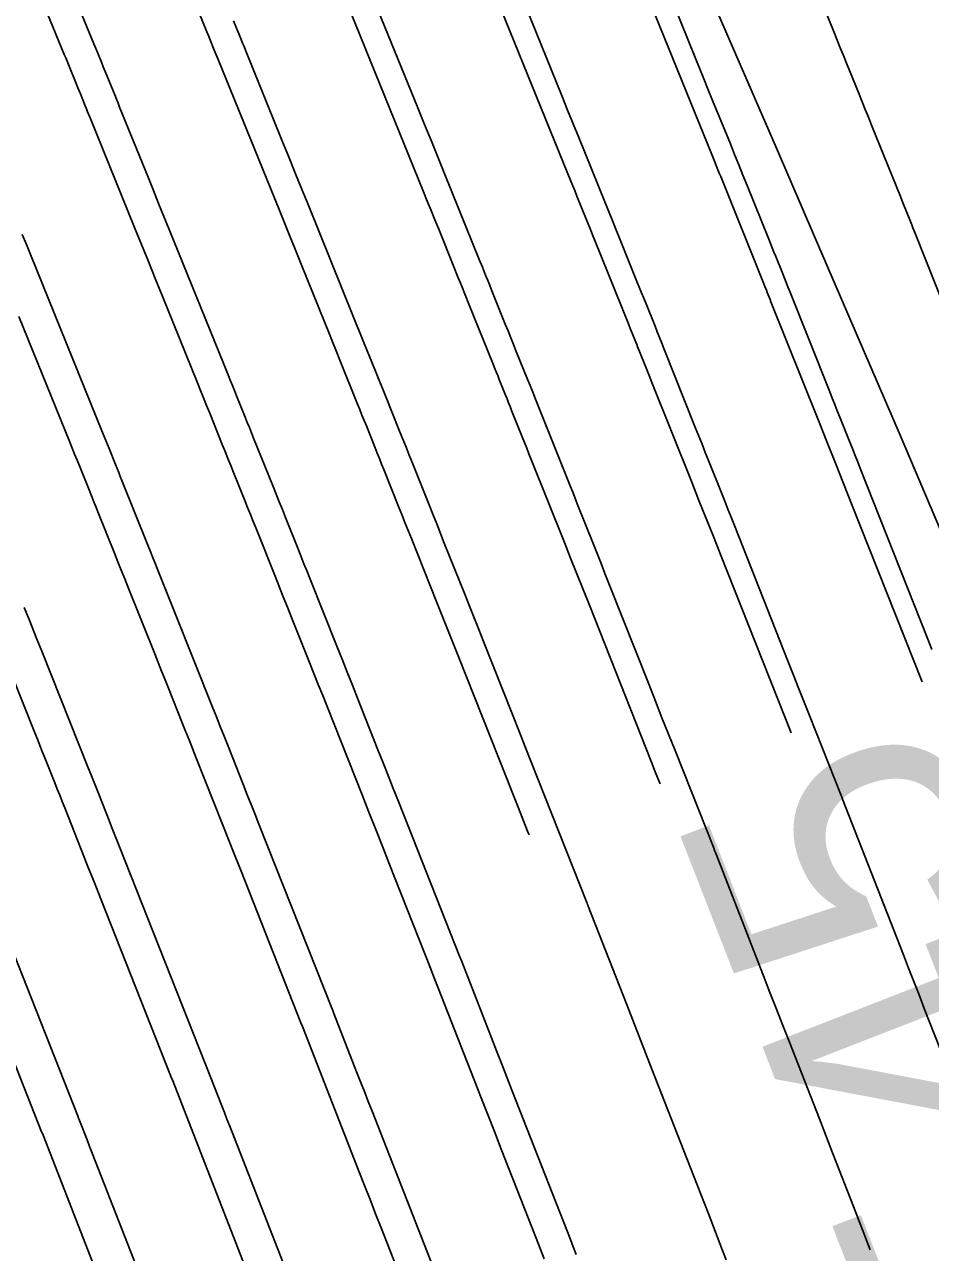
# Model space of a CAD drawing. Extents: x 954385 to 988206, y 1868364 to 1924553.
# Drawn here: x 957819.85 to 957839.17, y 1919897.82 to 1919924.01 of the extents above; entities that cross this region are included whole.
import ezdxf

# ---------------------------------------------------------------- set-up
doc = ezdxf.new("R2010")
doc.units = 0
for name, color, linetype in [('1', 7, 'Continuous'), ('Default', 7, 'Continuous'), ('Ex_Major Contours', 7, 'Continuous'), ('Ex_Minor Contours', 7, 'Continuous')]:
    doc.layers.add(name, color=color, linetype=linetype)

msp = doc.modelspace()

# ---------------------------------------------------------------- linework, layer by layer
at = {"layer": '1'}
for points in [[(957804.444, 1919991.429), (957806.258, 1919988.563), (957807.414, 1919986.726), (957823.752, 1919990.034), (957823.532, 1919983.026), (957823.585, 1919982.348), (957823.007, 1919974.509), (957821.719, 1919970.191), (957821.795, 1919966.417), (957823.253, 1919959.675), (957823.356, 1919959.178), (957824.035, 1919952.637), (957824.498, 1919948.007), (957825.183, 1919945.8), (957827.889, 1919939.705), (957828.535, 1919938.239), (957830.56, 1919933.594), (957832.761, 1919928.565), (957833.233, 1919927.486), (957835.889, 1919921.37), (957836.962, 1919918.88), (957838.527, 1919915.248), (957841.105, 1919909.172)], [(957832.169, 1919927.001), (957834.521, 1919921.202), (957834.565, 1919921.093), (957834.639, 1919920.911), (957834.668, 1919920.839), (957834.697, 1919920.766), (957835.616, 1919918.481), (957835.641, 1919918.419), (957835.673, 1919918.341), (957835.691, 1919918.294), (957835.752, 1919918.142), (957835.77, 1919918.096), (957836.797, 1919915.528), (957836.971, 1919915.092), (957837.145, 1919914.656), (957837.318, 1919914.22), (957837.491, 1919913.784), (957838.994, 1919909.989)], [(957836.2, 1919908.901), (957834.694, 1919912.704), (957834.541, 1919913.09), (957834.387, 1919913.475), (957834.234, 1919913.861), (957834.08, 1919914.246), (957833.213, 1919916.413), (957833.185, 1919916.485), (957833.156, 1919916.557), (957833.127, 1919916.629), (957833.098, 1919916.701), (957832.965, 1919917.036), (957832.945, 1919917.085), (957832.925, 1919917.134), (957832.906, 1919917.183), (957832.886, 1919917.232), (957832.807, 1919917.428), (957832.768, 1919917.527), (957832.728, 1919917.625), (957832.013, 1919919.404), (957831.965, 1919919.522), (957831.918, 1919919.64), (957831.87, 1919919.758), (957831.822, 1919919.877), (957831.631, 1919920.349), (957831.583, 1919920.467), (957831.535, 1919920.586), (957831.487, 1919920.704), (957831.439, 1919920.822), (957829.438, 1919925.756)], [(957830.932, 1919897.681), (957830.847, 1919897.901), (957830.761, 1919898.121), (957830.018, 1919900.019), (957829.87, 1919900.398), (957829.722, 1919900.777), (957829.573, 1919901.156), (957829.425, 1919901.536), (957828.539, 1919903.804), (957828.509, 1919903.88), (957827.633, 1919906.097), (957827.487, 1919906.467), (957827.34, 1919906.838), (957827.193, 1919907.208), (957827.047, 1919907.579), (957826.3, 1919909.465), (957826.207, 1919909.699), (957826.114, 1919909.933), (957826.021, 1919910.166), (957825.928, 1919910.4), (957825.542, 1919911.364), (957825.455, 1919911.583), (957825.367, 1919911.803), (957825.279, 1919912.023), (957825.191, 1919912.242), (957824.785, 1919913.261), (957824.725, 1919913.411), (957824.665, 1919913.56), (957824.605, 1919913.71), (957824.545, 1919913.859), (957824.305, 1919914.457), (957824.245, 1919914.607), (957824.185, 1919914.756), (957824.125, 1919914.906), (957824.065, 1919915.055), (957823.797, 1919915.723), (957823.732, 1919915.884), (957823.667, 1919916.045), (957823.602, 1919916.206), (957823.537, 1919916.367), (957822.784, 1919918.227), (957822.637, 1919918.591), (957822.489, 1919918.955), (957822.342, 1919919.318), (957822.194, 1919919.682), (957821.245, 1919922.022), (957821.219, 1919922.086), (957821.193, 1919922.149), (957821.168, 1919922.213), (957821.142, 1919922.277), (957821.038, 1919922.531), (957820.986, 1919922.659), (957820.934, 1919922.786), (957820.812, 1919923.084), (957820.783, 1919923.155), (957820.754, 1919923.226), (957820.725, 1919923.297), (957820.696, 1919923.368), (957820.03, 1919924.993)], [(957833.405, 1919907.812), (957833.385, 1919907.863), (957833.303, 1919908.071), (957833.221, 1919908.278), (957831.896, 1919911.624), (957831.763, 1919911.959), (957831.63, 1919912.294), (957831.496, 1919912.629), (957831.362, 1919912.964), (957830.656, 1919914.73), (957830.608, 1919914.851), (957830.559, 1919914.972), (957830.511, 1919915.094), (957830.463, 1919915.215), (957830.238, 1919915.778), (957830.205, 1919915.86), (957830.172, 1919915.943), (957830.139, 1919916.025), (957830.106, 1919916.108), (957829.973, 1919916.438), (957829.94, 1919916.521), (957829.907, 1919916.603), (957829.874, 1919916.686), (957829.841, 1919916.768), (957829.328, 1919918.042), (957829.248, 1919918.242), (957829.167, 1919918.442), (957829.086, 1919918.642), (957829.006, 1919918.842), (957828.682, 1919919.642), (957828.601, 1919919.842), (957828.52, 1919920.042), (957828.439, 1919920.242), (957828.358, 1919920.442), (957826.707, 1919924.511)], [(957830.611, 1919906.724), (957830.591, 1919906.772), (957830.477, 1919907.061), (957830.363, 1919907.35), (957830.248, 1919907.639), (957830.134, 1919907.929), (957829.098, 1919910.544), (957828.985, 1919910.829), (957828.872, 1919911.113), (957828.759, 1919911.398), (957828.645, 1919911.682), (957828.099, 1919913.047), (957828.031, 1919913.217), (957827.963, 1919913.388), (957827.895, 1919913.558), (957827.827, 1919913.729), (957827.511, 1919914.519), (957827.465, 1919914.635), (957827.419, 1919914.752), (957827.372, 1919914.868), (957827.326, 1919914.984), (957827.139, 1919915.448), (957827.093, 1919915.564), (957827.046, 1919915.68), (957827, 1919915.796), (957826.953, 1919915.912), (957826.574, 1919916.853), (957826.496, 1919917.048), (957826.417, 1919917.244), (957826.338, 1919917.439), (957826.259, 1919917.634), (957825.733, 1919918.935), (957825.619, 1919919.216), (957825.505, 1919919.498), (957825.39, 1919919.78), (957825.276, 1919920.062), (957823.976, 1919923.267), (957823.956, 1919923.316), (957823.936, 1919923.365), (957823.916, 1919923.414), (957823.896, 1919923.463), (957823.816, 1919923.66), (957823.776, 1919923.758), (957823.736, 1919923.857), (957823.566, 1919924.273)], [(957819.729, 1919917.78), (957820.814, 1919915.1), (957820.865, 1919914.974), (957820.916, 1919914.847), (957820.968, 1919914.72), (957821.019, 1919914.594), (957821.223, 1919914.086), (957821.274, 1919913.96), (957821.324, 1919913.833), (957821.375, 1919913.706), (957821.426, 1919913.579), (957821.765, 1919912.735), (957821.839, 1919912.552), (957821.912, 1919912.369), (957821.985, 1919912.186), (957822.058, 1919912.003), (957822.624, 1919910.585), (957822.697, 1919910.402), (957822.77, 1919910.218), (957822.844, 1919910.035), (957822.917, 1919909.852), (957823.21, 1919909.118), (957823.283, 1919908.935), (957823.356, 1919908.752), (957823.429, 1919908.568), (957823.502, 1919908.385), (957824.077, 1919906.932), (957824.198, 1919906.629), (957824.318, 1919906.325), (957824.438, 1919906.022), (957824.558, 1919905.719), (957825.743, 1919902.718), (957825.774, 1919902.642), (957826.981, 1919899.551), (957827.099, 1919899.249), (957827.217, 1919898.948), (957827.334, 1919898.646), (957827.452, 1919898.345), (957827.951, 1919897.07)], [(957824.543, 1919897.55), (957823.008, 1919901.48), (957822.978, 1919901.557), (957821.469, 1919905.373), (957821.382, 1919905.593), (957821.295, 1919905.813), (957821.208, 1919906.033), (957821.121, 1919906.252), (957820.704, 1919907.305), (957820.651, 1919907.438), (957820.599, 1919907.571), (957820.546, 1919907.704), (957820.493, 1919907.837), (957820.28, 1919908.368), (957820.227, 1919908.501), (957820.174, 1919908.633), (957820.121, 1919908.766), (957820.068, 1919908.899), (957819.332, 1919910.745)], [(957818.38, 1919905.028), (957820.212, 1919900.395), (957820.222, 1919900.37), (957820.242, 1919900.319), (957822.104, 1919895.549)]]:
    msp.add_lwpolyline(points, dxfattribs=at)
at = {"layer": 'Default'}
msp.add_arc((956871.597, 1919501.221), 996.448, 12.648055, 34.075074, dxfattribs=at)
at = {"layer": 'Ex_Major Contours'}
for points in [[(957837.886, 1919897.875), (957837.813, 1919898.062), (957837.735, 1919898.265), (957837.657, 1919898.467), (957837.579, 1919898.67), (957837.178, 1919899.706), (957837.085, 1919899.946), (957836.992, 1919900.186), (957836.899, 1919900.426), (957836.805, 1919900.666), (957836.164, 1919902.305), (957836.025, 1919902.658), (957835.887, 1919903.011), (957835.749, 1919903.365), (957835.611, 1919903.718), (957834.584, 1919906.347), (957834.578, 1919906.362), (957834.568, 1919906.39), (957834.558, 1919906.416), (957834.555, 1919906.425), (957833.723, 1919908.523), (957833.584, 1919908.874), (957833.445, 1919909.225), (957833.306, 1919909.576), (957833.168, 1919909.928), (957832.313, 1919912.091), (957832.229, 1919912.303), (957832.145, 1919912.515), (957832.061, 1919912.727), (957831.977, 1919912.938), (957831.639, 1919913.785), (957831.554, 1919913.997), (957831.47, 1919914.209), (957831.385, 1919914.42), (957831.301, 1919914.632), (957830.805, 1919915.875), (957830.747, 1919916.021), (957830.688, 1919916.166), (957830.63, 1919916.312), (957830.571, 1919916.457), (957830.337, 1919917.039), (957830.278, 1919917.184), (957830.22, 1919917.33), (957830.161, 1919917.475), (957830.102, 1919917.621), (957829.816, 1919918.332), (957829.749, 1919918.499), (957829.682, 1919918.666), (957829.614, 1919918.833), (957829.546, 1919919), (957828.814, 1919920.808), (957828.669, 1919921.165), (957828.525, 1919921.522), (957828.38, 1919921.879), (957828.235, 1919922.236), (957827.245, 1919924.682)], [(957818.899, 1919905.991), (957820.991, 1919900.709), (957820.994, 1919900.701), (957821.011, 1919900.654), (957821.019, 1919900.633), (957821.18, 1919900.221), (957821.236, 1919900.079), (957821.291, 1919899.937), (957823.362, 1919894.644)]]:
    msp.add_lwpolyline(points, dxfattribs=at)
at = {"layer": 'Ex_Minor Contours'}
for points in [[(957835.299, 1919928.331), (957837.116, 1919923.842), (957837.182, 1919923.677), (957837.249, 1919923.512), (957837.316, 1919923.348), (957837.382, 1919923.183), (957837.649, 1919922.525), (957837.716, 1919922.36), (957837.782, 1919922.196), (957837.849, 1919922.031), (957837.915, 1919921.866), (957838.53, 1919920.339), (957838.583, 1919920.206), (957838.637, 1919920.073), (957838.744, 1919919.807), (957838.771, 1919919.741), (957838.798, 1919919.674), (957838.824, 1919919.608), (957838.851, 1919919.541), (957839.886, 1919916.947)], [(957832.614, 1919927.115), (957834.156, 1919923.306), (957834.248, 1919923.078), (957834.341, 1919922.849), (957834.433, 1919922.62), (957834.526, 1919922.391), (957834.903, 1919921.462), (957834.992, 1919921.241), (957835.082, 1919921.019), (957835.171, 1919920.798), (957835.261, 1919920.576), (957835.721, 1919919.433), (957835.758, 1919919.34), (957835.795, 1919919.247), (957835.833, 1919919.155), (957835.87, 1919919.062), (957836.02, 1919918.691), (957836.057, 1919918.598), (957836.094, 1919918.505), (957836.132, 1919918.412), (957836.169, 1919918.319), (957837.024, 1919916.175), (957837.078, 1919916.041), (957837.131, 1919915.907), (957837.185, 1919915.772), (957837.238, 1919915.638), (957837.452, 1919915.101), (957837.506, 1919914.967), (957837.559, 1919914.833), (957837.613, 1919914.699), (957837.666, 1919914.564), (957839.113, 1919910.901), (957839.2, 1919910.681)], [(957820.246, 1919926.23), (957821.328, 1919923.596), (957821.348, 1919923.548), (957821.368, 1919923.499), (957821.388, 1919923.45), (957821.408, 1919923.401), (957821.487, 1919923.206), (957821.527, 1919923.109), (957821.567, 1919923.011), (957821.737, 1919922.593), (957821.772, 1919922.507), (957821.807, 1919922.421), (957821.842, 1919922.336), (957821.876, 1919922.25), (957822.483, 1919920.751), (957822.596, 1919920.473), (957822.708, 1919920.194), (957822.821, 1919919.916), (957822.934, 1919919.638), (957824.19, 1919916.538), (957824.236, 1919916.426), (957824.281, 1919916.313), (957824.327, 1919916.201), (957824.372, 1919916.088), (957824.553, 1919915.638), (957824.598, 1919915.525), (957824.644, 1919915.412), (957824.689, 1919915.3), (957824.735, 1919915.187), (957825.15, 1919914.156), (957825.216, 1919913.992), (957825.282, 1919913.827), (957825.348, 1919913.663), (957825.414, 1919913.498), (957825.677, 1919912.84), (957825.742, 1919912.675), (957825.808, 1919912.51), (957825.874, 1919912.346), (957825.939, 1919912.181), (957826.512, 1919910.748), (957826.621, 1919910.472), (957826.731, 1919910.196), (957826.84, 1919909.921), (957826.949, 1919909.645), (957827.385, 1919908.541), (957827.494, 1919908.266), (957827.604, 1919907.99), (957827.713, 1919907.714), (957827.822, 1919907.438), (957829.129, 1919904.139), (957829.133, 1919904.128), (957829.142, 1919904.105), (957829.152, 1919904.076), (957829.158, 1919904.062), (957829.809, 1919902.397), (957829.918, 1919902.118), (957830.027, 1919901.838), (957830.136, 1919901.559), (957830.245, 1919901.28), (957831.428, 1919898.257), (957831.49, 1919898.097), (957831.552, 1919897.938), (957831.614, 1919897.778)], [(957839.494, 1919901.87), (957839.041, 1919903.026), (957838.929, 1919903.312), (957838.818, 1919903.598), (957838.706, 1919903.884), (957838.594, 1919904.17), (957837.297, 1919907.49), (957837.292, 1919907.502), (957837.284, 1919907.525), (957837.271, 1919907.558), (957837.267, 1919907.568), (957836.592, 1919909.272), (957836.479, 1919909.557), (957836.366, 1919909.843), (957836.253, 1919910.129), (957836.14, 1919910.414), (957834.989, 1919913.328), (957834.921, 1919913.501), (957834.852, 1919913.674), (957834.783, 1919913.847), (957834.715, 1919914.02), (957834.438, 1919914.712), (957834.369, 1919914.885), (957834.3, 1919915.058), (957834.231, 1919915.231), (957834.162, 1919915.404), (957833.487, 1919917.097), (957833.439, 1919917.216), (957833.391, 1919917.336), (957833.344, 1919917.455), (957833.296, 1919917.574), (957833.104, 1919918.05), (957833.056, 1919918.17), (957833.008, 1919918.289), (957832.96, 1919918.408), (957832.912, 1919918.527), (957832.538, 1919919.454), (957832.46, 1919919.648), (957832.382, 1919919.843), (957832.303, 1919920.037), (957832.225, 1919920.231), (957831.67, 1919921.6), (957831.551, 1919921.892), (957831.433, 1919922.185), (957831.314, 1919922.478), (957831.196, 1919922.771), (957829.93, 1919925.899)], [(957824.306, 1919924.092), (957824.439, 1919923.765), (957824.47, 1919923.69), (957824.5, 1919923.615), (957824.531, 1919923.541), (957824.561, 1919923.466), (957825.337, 1919921.547), (957825.477, 1919921.203), (957825.616, 1919920.858), (957825.756, 1919920.513), (957825.896, 1919920.169), (957826.868, 1919917.769), (957826.925, 1919917.629), (957826.981, 1919917.49), (957827.038, 1919917.35), (957827.094, 1919917.21), (957827.319, 1919916.651), (957827.375, 1919916.511), (957827.432, 1919916.371), (957827.488, 1919916.231), (957827.544, 1919916.092), (957827.847, 1919915.34), (957827.916, 1919915.169), (957827.985, 1919914.997), (957828.054, 1919914.825), (957828.123, 1919914.653), (957828.476, 1919913.769), (957828.557, 1919913.564), (957828.639, 1919913.359), (957828.721, 1919913.155), (957828.802, 1919912.95), (957829.239, 1919911.857), (957829.338, 1919911.606), (957829.438, 1919911.356), (957829.538, 1919911.105), (957829.637, 1919910.854), (957830.253, 1919909.294), (957830.389, 1919908.951), (957830.524, 1919908.607), (957830.66, 1919908.264), (957830.796, 1919907.921), (957831.842, 1919905.282), (957831.847, 1919905.268), (957831.858, 1919905.24), (957831.868, 1919905.213), (957831.871, 1919905.204), (957832.685, 1919903.122), (957832.821, 1919902.773), (957832.957, 1919902.425), (957833.093, 1919902.076), (957833.23, 1919901.728), (957834.116, 1919899.461), (957834.194, 1919899.262), (957834.272, 1919899.062), (957834.35, 1919898.862), (957834.427, 1919898.662), (957834.736, 1919897.862), (957834.813, 1919897.662)], [(957828.739, 1919897.053), (957827.26, 1919900.833), (957827.178, 1919901.042), (957827.096, 1919901.252), (957827.014, 1919901.462), (957826.932, 1919901.671), (957826.445, 1919902.919), (957826.439, 1919902.935), (957826.423, 1919902.979), (957826.416, 1919902.996), (957824.847, 1919906.956), (957824.765, 1919907.164), (957824.683, 1919907.372), (957824.6, 1919907.58), (957824.518, 1919907.788), (957824.189, 1919908.621), (957824.107, 1919908.829), (957824.024, 1919909.037), (957823.941, 1919909.245), (957823.859, 1919909.453), (957823.077, 1919911.412), (957822.977, 1919911.661), (957822.878, 1919911.911), (957822.679, 1919912.409), (957822.629, 1919912.534), (957822.579, 1919912.658), (957822.529, 1919912.783), (957822.479, 1919912.907), (957821.925, 1919914.283), (957821.89, 1919914.368), (957821.856, 1919914.454), (957821.822, 1919914.539), (957821.787, 1919914.624), (957821.65, 1919914.966), (957821.615, 1919915.051), (957821.581, 1919915.137), (957821.546, 1919915.222), (957821.512, 1919915.307), (957819.972, 1919919.106), (957819.886, 1919919.319), (957819.8, 1919919.531)], [(957819.843, 1919911.573), (957819.877, 1919911.489), (957819.91, 1919911.404), (957819.944, 1919911.32), (957820.113, 1919910.897), (957820.18, 1919910.728), (957820.214, 1919910.643), (957821.205, 1919908.159), (957821.261, 1919908.019), (957821.317, 1919907.878), (957821.373, 1919907.738), (957821.429, 1919907.597), (957821.651, 1919907.035), (957821.706, 1919906.895), (957821.762, 1919906.754), (957821.817, 1919906.614), (957821.873, 1919906.473), (957823.704, 1919901.853), (957823.71, 1919901.836), (957823.725, 1919901.795), (957823.732, 1919901.776), (957824.056, 1919900.946), (957824.111, 1919900.806), (957824.166, 1919900.665), (957824.221, 1919900.525), (957824.276, 1919900.385), (957826.05, 1919895.848)]]:
    msp.add_lwpolyline(points, dxfattribs=at)

# ---------------------------------------------------------------- texts
at = {"layer": '1'}
msp.add_text('545', height=6, rotation=111.2815, dxfattribs=at).set_placement((957844.051, 1919897.011))

doc.saveas('drawing.dxf')
